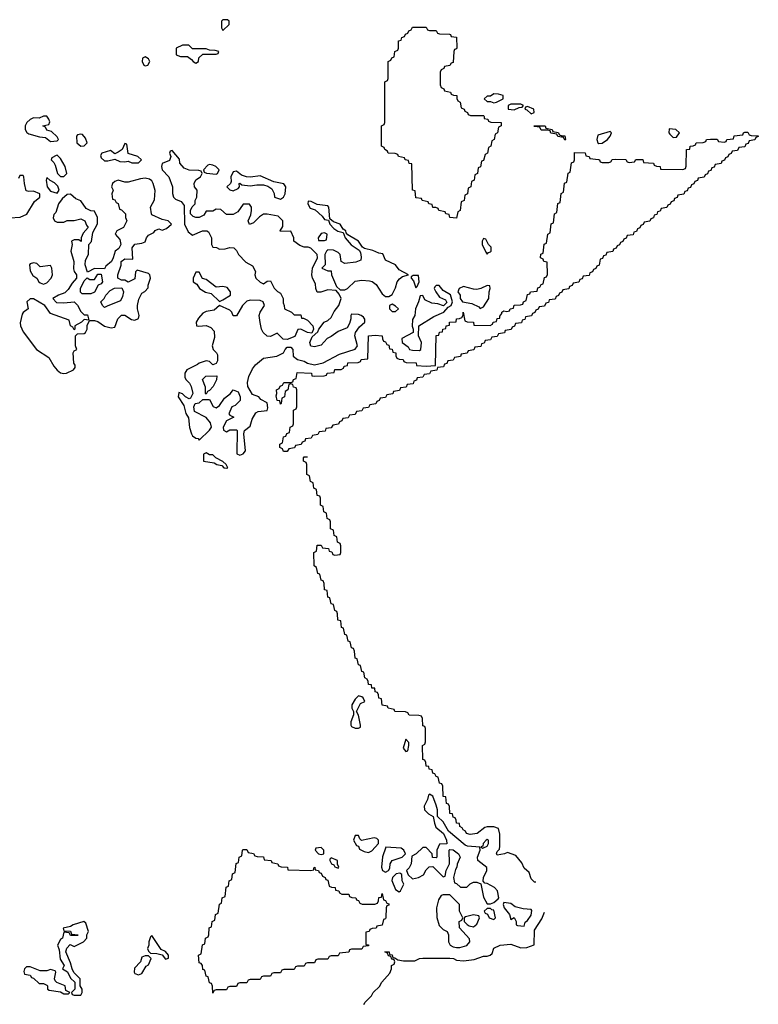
# Model space of a CAD drawing. Header units: inches. Extents: x 2601682 to 2755810, y 449311 to 584050.
# Tile 436 of 505: x 2714329 to 2718693, y 531740 to 537558. Entities that reach past the tile are written whole.
import ezdxf

# ---------------------------------------------------------------- set-up
doc = ezdxf.new("R2010")
doc.units = ezdxf.units.IN
doc.header["$MEASUREMENT"] = 0
doc.layers.add('C7513', color=7, linetype='Continuous')

msp = doc.modelspace()

# ---------------------------------------------------------------- linework, layer by layer
at = {"layer": 'C7513', "color": 2}
for points, elevation in [([(2715530, 537558), (2715522, 537550), (2715522, 537510), (2715530, 537494), (2715566, 537530), (2715566, 537550), (2715556.4, 537556.4)], 2), ([(2716750, 537494), (2716790, 537494), (2716798, 537478), (2716810, 537474), (2716867.3, 537472.7), (2716874, 537470), (2716878, 537458), (2716910, 537454), (2716911, 537391), (2716910, 537386), (2716898, 537382), (2716894, 537370), (2716890, 537306), (2716878, 537302), (2716870, 537288), (2716838, 537282), (2716834, 537270), (2716818, 537262), (2716812.7, 537247.3), (2716812.7, 537172.7), (2716818, 537158), (2716834, 537150), (2716838, 537138), (2716874, 537130), (2716878, 537118), (2716891.6, 537111.6), (2716911.3, 537110), (2716912, 537092), (2716918, 537078), (2716932, 537070), (2716938, 537038), (2716954, 537030), (2716958, 537018), (2716974, 537010), (2716978, 536998), (2716992.7, 536992.7), (2717069.1, 536990.9), (2717072, 536990), (2717074, 536986), (2717074, 536974), (2717094, 536970), (2717098, 536958), (2717112, 536952), (2717174, 536950), (2717174, 536930), (2717158, 536922), (2717152, 536890), (2717138, 536882), (2717132, 536850), (2717118, 536842), (2717112, 536810), (2717098, 536802), (2717092, 536770), (2717078, 536762), (2717070, 536726), (2717058, 536722), (2717051.3, 536688.7), (2717038, 536682), (2717034, 536650), (2717018, 536642), (2717014, 536610), (2716998, 536602), (2716994, 536570), (2716978, 536562), (2716974, 536530), (2716958, 536522), (2716954, 536490), (2716938, 536482), (2716932, 536430), (2716918, 536422), (2716910, 536386), (2716870, 536388.7), (2716866, 536406), (2716846, 536410), (2716842, 536422), (2716806, 536430), (2716802, 536442), (2716788, 536448), (2716770, 536448.7), (2716766, 536466), (2716746, 536470), (2716742, 536482), (2716706, 536490), (2716702, 536502), (2716670, 536506), (2716666, 536546), (2716649, 536550), (2716646, 536706), (2716630, 536708), (2716626, 536726), (2716606, 536730), (2716602, 536742), (2716566, 536750), (2716562, 536762), (2716547.3, 536767.3), (2716506, 536770), (2716502, 536782), (2716486, 536790), (2716482, 536802), (2716466, 536810), (2716466, 536930), (2716482, 536938), (2716486, 536950), (2716486, 537190), (2716502, 537198), (2716506, 537210), (2716506, 537310), (2716522, 537318), (2716527.3, 537332.7), (2716542, 537338), (2716546, 537370), (2716562, 537378), (2716566, 537390), (2716567.3, 537432.7), (2716582, 537438), (2716587.3, 537452.7), (2716602, 537458), (2716607.3, 537472.7), (2716622, 537478), (2716627.3, 537492.7), (2716642, 537498), (2716650, 537514), (2716730, 537514), (2716738, 537498)], -2), ([(2715290, 537408), (2715254, 537390), (2715254, 537350), (2715279.6, 537339.6), (2715319.6, 537339.6), (2715343.6, 537323.6), (2715354, 537310), (2715370, 537302), (2715386, 537310), (2715387.3, 537332.7), (2715410, 537354), (2715490, 537354), (2715502, 537358), (2715506, 537370), (2715483.6, 537376.4), (2715450, 537378), (2715430, 537386), (2715350, 537386), (2715327.3, 537407.3)], 2), ([(2715070, 537338), (2715054, 537330), (2715052, 537310), (2715062, 537290), (2715070, 537284.7), (2715086, 537290), (2715098, 537310), (2715090, 537326)], 2), ([(2717130, 537119), (2717110, 537106), (2717090, 537106), (2717074, 537090), (2717090, 537074), (2717110, 537074), (2717130, 537066.8), (2717146, 537070), (2717186, 537090), (2717186, 537110), (2717158, 537118)], 2), ([(2717290, 537058), (2717230, 537058), (2717214, 537050), (2717214, 537030), (2717250, 537026), (2717280.4, 537039.6), (2717298, 537042), (2717306, 537050)], 2), ([(2717330, 537046), (2717318, 537042), (2717314, 537030), (2717326, 537026), (2717350, 537001), (2717368, 537010), (2717366, 537030)], 2), ([(2714490, 536988), (2714470, 536988), (2714443.6, 536976.4), (2714410, 536978), (2714390, 536968.7), (2714371.3, 536950), (2714362, 536930), (2714362, 536910), (2714371.6, 536891.6), (2714383.6, 536883.6), (2714445.4, 536865.4), (2714482, 536862), (2714510, 536838), (2714550, 536842), (2714558, 536850), (2714550, 536866), (2714516.4, 536896.4), (2714490, 536906), (2714482, 536922), (2714466, 536930), (2714502, 536938), (2714506, 536954), (2714502, 536970)], 2), ([(2715910, 535006), (2715887.3, 535007.3), (2715882, 535022), (2715866, 535030), (2715866, 535050), (2715882, 535058), (2715887.3, 535092.7), (2715902, 535098), (2715907.3, 535112.7), (2715922, 535118), (2715926, 535150), (2715942, 535158), (2715946, 535170), (2715946, 535250), (2715962, 535258), (2715966, 535270), (2715966, 535370), (2715962, 535382), (2715947.3, 535387.3), (2715942, 535402), (2715930, 535406), (2715918, 535402), (2715914, 535370), (2715898, 535362), (2715894, 535330), (2715878, 535322), (2715874, 535290), (2715870, 535286), (2715866, 535306), (2715850, 535308), (2715844.7, 535335.3), (2715848.4, 535348.4), (2715846, 535370), (2715862, 535378), (2715867.3, 535392.7), (2715882, 535398), (2715890, 535414), (2715930, 535414), (2715942, 535418), (2715947.3, 535432.7), (2715962, 535438), (2715967.3, 535472.7), (2716052, 535470), (2716054, 535454), (2716071.6, 535451.6), (2716127.3, 535452.7), (2716142, 535458), (2716146, 535470), (2716187.3, 535472.7), (2716190, 535490.6), (2716228, 535492), (2716242, 535498), (2716246, 535510), (2716266, 535514), (2716268, 535530), (2716328, 535532), (2716342, 535538), (2716346, 535550), (2716386, 535554), (2716389.3, 535690), (2716430, 535694), (2716471.3, 535690), (2716472, 535672), (2716478, 535658), (2716490, 535654), (2716498, 535638), (2716510, 535634), (2716514, 535614), (2716530, 535612), (2716532.7, 535592.7), (2716551.3, 535590), (2716552, 535572), (2716558, 535558), (2716571.6, 535551.6), (2716594, 535550), (2716598, 535538), (2716612.7, 535532.7), (2716672, 535530), (2716674, 535514), (2716730, 535510.7), (2716786, 535514), (2716790, 535692), (2716806, 535694), (2716810, 535712), (2716826, 535714), (2716828, 535730), (2716846, 535734), (2716848, 535750), (2716867.3, 535752.7), (2716868.7, 535770), (2716907.3, 535772.7), (2716910, 535791.3), (2716928, 535792), (2716942, 535798), (2716948, 535812), (2716948.7, 535830), (2716958, 535778), (2716972, 535772), (2717010, 535770.7), (2717012.7, 535752.7), (2717108.4, 535751.6), (2717122, 535758), (2717126, 535770), (2717146, 535774), (2717150, 535792), (2717166, 535794), (2717166, 535806), (2717178, 535822), (2717178, 535830), (2717190, 535838), (2717206, 535834), (2717222, 535838), (2717226, 535850), (2717246, 535854), (2717250, 535871), (2717287.3, 535872.7), (2717302, 535878), (2717306, 535890), (2717322, 535898), (2717330, 535934), (2717342, 535938), (2717346, 535950), (2717386, 535954), (2717390, 535974), (2717402, 535978), (2717410, 535994), (2717422, 535998), (2717430, 536034), (2717442, 536038), (2717447.3, 536052.7), (2717446, 536126), (2717426, 536130), (2717422, 536142), (2717406, 536150), (2717408.4, 536171.6), (2717422, 536178), (2717428.4, 536231.6), (2717442, 536238), (2717448.4, 536291.6), (2717462, 536298), (2717468.4, 536351.6), (2717482, 536358), (2717488.4, 536411.6), (2717502, 536418), (2717508.4, 536471.6), (2717522, 536478), (2717528.4, 536531.6), (2717542, 536538), (2717548.4, 536591.6), (2717562, 536598), (2717568.4, 536651.6), (2717582, 536658), (2717588.4, 536711.6), (2717602, 536718), (2717606, 536730), (2717607.3, 536772.7), (2717670, 536772), (2717674, 536754), (2717694, 536750), (2717698, 536738), (2717748, 536732), (2717754, 536730), (2717758, 536718), (2717770, 536714), (2717810, 536714), (2717822, 536718), (2717830, 536732), (2717850, 536734), (2717910, 536731), (2717918, 536718), (2717930, 536714), (2717962, 536718), (2717970, 536731), (2718010, 536731.3), (2718014, 536714), (2718074, 536710), (2718078, 536698), (2718091.6, 536691.6), (2718112, 536690), (2718114, 536674), (2718247.3, 536672.7), (2718262, 536678), (2718267.3, 536692.7), (2718268.7, 536790), (2718287.3, 536792.7), (2718290, 536811.3), (2718308, 536812), (2718322, 536818), (2718326, 536830), (2718367.3, 536832.7), (2718382, 536838), (2718386, 536850), (2718410, 536852), (2718450, 536851.3), (2718458, 536838), (2718490, 536834), (2718502, 536838), (2718506, 536850), (2718546, 536854), (2718550, 536871.3), (2718602, 536878), (2718606, 536890), (2718612.7, 536892.7), (2718630, 536894), (2718638, 536878), (2718650, 536874), (2718692.7, 536872.7), (2718692.7, 536867.3), (2718678, 536862), (2718672.7, 536847.3), (2718638, 536842), (2718632.7, 536827.3), (2718618, 536822), (2718612.7, 536807.3), (2718578, 536802), (2718570, 536786), (2718538, 536782), (2718532.7, 536767.3), (2718518, 536762), (2718512.7, 536747.3), (2718498, 536742), (2718492.7, 536727.3), (2718478, 536722), (2718472.7, 536707.3), (2718438, 536702), (2718432.7, 536687.3), (2718418, 536682), (2718412.7, 536667.3), (2718398, 536662), (2718392.7, 536647.3), (2718378, 536642), (2718372.7, 536627.3), (2718338, 536622), (2718332.7, 536607.3), (2718318, 536602), (2718312.7, 536587.3), (2718298, 536582), (2718292.7, 536567.3), (2718278, 536562), (2718272.7, 536547.3), (2718258, 536542), (2718252.7, 536527.3), (2718218, 536522), (2718212.7, 536507.3), (2718198, 536502), (2718192.7, 536487.3), (2718178, 536482), (2718172.7, 536467.3), (2718158, 536462), (2718152.7, 536447.3), (2718118, 536442), (2718112.7, 536427.3), (2718098, 536422), (2718092.7, 536407.3), (2718078, 536402), (2718072.7, 536387.3), (2718058, 536382), (2718052.7, 536367.3), (2718018, 536362), (2718012.7, 536347.3), (2717998, 536342), (2717992.7, 536327.3), (2717978, 536322), (2717972.7, 536307.3), (2717958, 536302), (2717952.7, 536287.3), (2717918, 536282), (2717912.7, 536267.3), (2717898, 536262), (2717892.7, 536247.3), (2717878, 536242), (2717872.7, 536227.3), (2717858, 536222), (2717852.7, 536207.3), (2717838, 536202), (2717832.7, 536187.3), (2717798, 536182), (2717792.7, 536167.3), (2717778, 536162), (2717772.7, 536147.3), (2717758, 536142), (2717752.7, 536107.3), (2717738, 536102), (2717732.7, 536087.3), (2717718, 536082), (2717712.7, 536067.3), (2717698, 536062), (2717692.7, 536047.3), (2717658, 536042), (2717652.7, 536027.3), (2717638, 536022), (2717632.7, 536007.3), (2717598, 536002), (2717592.7, 535987.3), (2717578, 535982), (2717572.7, 535967.3), (2717538, 535962), (2717532.7, 535947.3), (2717518, 535942), (2717512.7, 535927.3), (2717498, 535922), (2717492.7, 535907.3), (2717458, 535902), (2717452.7, 535887.3), (2717438, 535882), (2717430, 535866), (2717398, 535862), (2717392.7, 535847.3), (2717378, 535842), (2717372.7, 535827.3), (2717358, 535822), (2717352.7, 535807.3), (2717318, 535802), (2717312.7, 535787.3), (2717298, 535782), (2717292.7, 535767.3), (2717258, 535762), (2717252.7, 535747.3), (2717238, 535742), (2717232.7, 535727.3), (2717198, 535722), (2717192.7, 535707.3), (2717158, 535702), (2717150, 535686), (2717118, 535682), (2717110, 535666), (2717078, 535662), (2717072.7, 535647.3), (2717058, 535642), (2717052.7, 535627.3), (2717018, 535622), (2717012.7, 535607.3), (2716978, 535602), (2716972.7, 535587.3), (2716938, 535582), (2716932.7, 535567.3), (2716898, 535562), (2716890, 535546), (2716858, 535542), (2716852.7, 535527.3), (2716838, 535522), (2716832.7, 535507.3), (2716798, 535502), (2716792.7, 535487.3), (2716758, 535482), (2716750, 535466), (2716718, 535462), (2716710, 535446), (2716678, 535442), (2716672.7, 535427.3), (2716658, 535422), (2716652.7, 535407.3), (2716618, 535402), (2716612.7, 535387.3), (2716578, 535382), (2716572.7, 535367.3), (2716538, 535362), (2716532.7, 535347.3), (2716498, 535342), (2716490, 535326), (2716458, 535322), (2716452.7, 535307.3), (2716438, 535302), (2716432.7, 535287.3), (2716398, 535282), (2716390, 535266), (2716358, 535262), (2716350, 535246), (2716318, 535242), (2716310, 535226), (2716278, 535222), (2716270, 535206), (2716238, 535202), (2716232.7, 535187.3), (2716218, 535182), (2716212.7, 535167.3), (2716178, 535162), (2716170, 535146), (2716138, 535142), (2716132.7, 535127.3), (2716098, 535122), (2716090, 535106), (2716058, 535102), (2716050, 535086), (2716018, 535082), (2716012.7, 535067.3), (2715998, 535062), (2715992.7, 535047.3), (2715958, 535042), (2715952.7, 535027.3), (2715918, 535022)], -2), ([(2717550, 536846), (2717542, 536862), (2717507.3, 536867.3), (2717502, 536882), (2717467.3, 536887.3), (2717462, 536902), (2717450, 536906), (2717410, 536906), (2717402, 536922), (2717370, 536926), (2717366, 536930), (2717434, 536930), (2717438, 536918), (2717474, 536910), (2717478, 536898), (2717510, 536892), (2717518, 536878), (2717531.6, 536871.6), (2717550, 536871), (2717554, 536850)], -2), ([(2717818, 536898), (2717744.9, 536875.1), (2717739.1, 536850), (2717744, 536830), (2717750, 536825.5), (2717770, 536828.2), (2717802, 536850), (2717818, 536870), (2717826, 536890)], 2), ([(2718166.8, 536913.2), (2718164.7, 536890), (2718170, 536882), (2718190, 536862), (2718210, 536864.7), (2718228, 536890), (2718206, 536910)], 2), ([(2714690, 536882), (2714670, 536878), (2714664.7, 536870), (2714666, 536830), (2714690, 536811.3), (2714710, 536812), (2714728, 536830), (2714718, 536858), (2714699, 536879)], 2), ([(2714950, 536826), (2714934, 536790), (2714910, 536775.3), (2714890, 536766), (2714866, 536786), (2714814, 536770), (2714805.4, 536754.6), (2714810, 536742), (2714830, 536724.7), (2714850, 536724.7), (2714890, 536734), (2714919.6, 536719.6), (2714950, 536718), (2714970, 536722), (2714991.6, 536711.6), (2715030, 536712), (2715048, 536730), (2715026, 536750), (2714970, 536768), (2714962, 536822)], 2), ([(2715230, 536786), (2715218, 536782), (2715214, 536770), (2715222, 536750), (2715214.8, 536725.2), (2715171.3, 536708.7), (2715166, 536690), (2715171, 536670), (2715210.8, 536630), (2715231, 536570), (2715231.1, 536531.1), (2715238, 536510), (2715250, 536498), (2715283.6, 536483.6), (2715299.6, 536459.6), (2715302, 536350), (2715324.7, 536304.7), (2715350, 536284.7), (2715408.9, 536311.1), (2715434, 536310), (2715443.6, 536303.6), (2715462, 536270), (2715462, 536230), (2715470, 536214), (2715491.6, 536211.6), (2715510, 536202), (2715543.6, 536203.6), (2715570, 536212), (2715594, 536210), (2715610, 536194), (2715622, 536170), (2715665.4, 536125.4), (2715703.6, 536103.6), (2715722, 536070), (2715718, 536050), (2715724.7, 536030), (2715750, 536006.8), (2715770, 535998), (2715790, 536012), (2715810, 536014), (2715831.6, 535971.6), (2715851.6, 535951.6), (2715870, 535942), (2715884.7, 535910), (2715884.7, 535884.7), (2715892, 535870), (2715894, 535850), (2715934, 535830), (2715950, 535814), (2715990, 535814), (2715994, 535794), (2716006, 535794), (2716030, 535782), (2716061, 535750), (2716064.7, 535730), (2716054, 535706), (2716030, 535708.7), (2715990, 535728.7), (2715972, 535728), (2715954.8, 535685.2), (2715910, 535668), (2715886, 535670), (2715850, 535706), (2715810, 535686), (2715790, 535688), (2715768, 535710), (2715758, 535730), (2715748.9, 535768.9), (2715744, 535810), (2715748.9, 535828.9), (2715775.3, 535870), (2715768, 535890), (2715750, 535899), (2715690, 535901.2), (2715670, 535895.3), (2715644.7, 535870), (2715610, 535808.7), (2715590, 535808), (2715582, 535830), (2715570, 535842), (2715510, 535868.7), (2715478, 535842), (2715430, 535833.2), (2715410, 535824), (2715384.9, 535795.1), (2715371.3, 535770), (2715374, 535750), (2715386.4, 535746.4), (2715430.7, 535750.7), (2715458.8, 535738.8), (2715478, 535718), (2715480.5, 535679.5), (2715466.8, 535630), (2715472, 535610), (2715492, 535590), (2715496.9, 535576.9), (2715496.9, 535543.1), (2715490, 535526), (2715470, 535518), (2715450, 535538), (2715430, 535542), (2715390, 535529.2), (2715379.9, 535520.1), (2715316, 535490), (2715304.7, 535470), (2715305.4, 535445.4), (2715311.1, 535431.1), (2715332, 535410), (2715342, 535390), (2715351.1, 535348.9), (2715338, 535322), (2715330, 535318), (2715308.7, 535328.7), (2715290, 535348), (2715270, 535355.3), (2715266, 535330), (2715299.1, 535279.1), (2715310, 535232), (2715326.4, 535206.4), (2715331.6, 535148.4), (2715343, 535110), (2715350, 535098.8), (2715370, 535086), (2715383.6, 535083.6), (2715390, 535074), (2715450, 535132), (2715462, 535150), (2715456.5, 535176.5), (2715430, 535208), (2715362, 535242), (2715358, 535270), (2715366, 535290), (2715390, 535294), (2715410, 535314), (2715450, 535314), (2715471.6, 535271.6), (2715490, 535264.7), (2715510, 535278), (2715538, 535322), (2715575.3, 535350), (2715589.2, 535370.8), (2715618.8, 535358.8), (2715631.3, 535330), (2715632, 535308), (2715601, 535279), (2715582, 535270), (2715564.7, 535230), (2715570, 535222), (2715594, 535210), (2715550, 535188), (2715531.3, 535150), (2715532, 535132), (2715550, 535122), (2715570, 535134), (2715610, 535134), (2715614, 535130), (2715612.7, 534992.7), (2715630, 534984.7), (2715650, 534992), (2715662, 535010), (2715654, 535110), (2715658, 535130), (2715690, 535156), (2715702.5, 535197.5), (2715724.7, 535235.3), (2715738, 535242), (2715790, 535248.7), (2715795.1, 535264.9), (2715790, 535294.5), (2715753.8, 535313.8), (2715741.2, 535330), (2715703.7, 535343.7), (2715677, 535390), (2715675.1, 535415.1), (2715682.4, 535450), (2715704.2, 535495.8), (2715721.6, 535518.4), (2715770, 535557.1), (2715848.7, 535570), (2715876.5, 535583.5), (2715888, 535590), (2715898, 535610), (2715910, 535622), (2715930, 535622), (2715942, 535610), (2715944.7, 535570), (2715971, 535550), (2716010, 535539.5), (2716030, 535527.9), (2716070, 535519), (2716121.2, 535530), (2716218, 535582), (2716310, 535611), (2716325.2, 535630), (2716308.7, 535690), (2716312.3, 535710), (2716336.6, 535743.4), (2716368.7, 535770), (2716368.4, 535788.4), (2716360.4, 535800.4), (2716346, 535810), (2716330, 535815.3), (2716290, 535818), (2716284.7, 535810), (2716284.7, 535790), (2716276.9, 535763.1), (2716263.6, 535736.4), (2716210, 535716), (2716170, 535685.2), (2716146.2, 535673.8), (2716110, 535634), (2716070, 535624), (2716049, 535629), (2716044, 535650), (2716056.4, 535683.6), (2716090, 535714), (2716095.3, 535730), (2716128.4, 535771.6), (2716150, 535781), (2716170, 535798), (2716186.3, 535833.7), (2716215.3, 535870), (2716228, 535910), (2716216.4, 535936.4), (2716198, 535958), (2716150, 535962), (2716107.3, 535947.3), (2716087.3, 535947.3), (2716078, 535970), (2716076.4, 535996.4), (2716058, 536030), (2716055.3, 536050), (2716058, 536090), (2716088, 536150), (2716086, 536170), (2716048.7, 536208.7), (2716034, 536214), (2716010, 536214), (2715983.7, 536223.7), (2715948.9, 536248.9), (2715948.7, 536270), (2715930, 536308), (2715870, 536306), (2715868, 536310), (2715883.1, 536336.9), (2715882.7, 536370), (2715856.6, 536396.6), (2715791.3, 536408.7), (2715770, 536408), (2715746, 536394), (2715710, 536358), (2715687.3, 536347.3), (2715678, 536370), (2715694.6, 536405.4), (2715698, 536430), (2715698, 536450), (2715687.3, 536467.3), (2715650, 536468), (2715616.9, 536423.1), (2715590, 536406), (2715550, 536406), (2715516.4, 536436.4), (2715490, 536438), (2715470, 536426), (2715430, 536426), (2715416.9, 536403.1), (2715390, 536388.7), (2715370, 536388.7), (2715354.6, 536394.6), (2715338, 536410), (2715338, 536430), (2715347.3, 536452.7), (2715366, 536470), (2715366, 536490), (2715375.3, 536510), (2715378, 536550), (2715362, 536570), (2715359, 536590), (2715370, 536612), (2715398, 536630), (2715406, 536650), (2715402, 536662), (2715387.3, 536667.3), (2715331, 536669), (2715300.2, 536680.2), (2715274, 536710), (2715273.2, 536733.2)], 2), ([(2714550, 536758), (2714543.6, 536756.4), (2714518, 536742), (2714514, 536730), (2714530, 536714), (2714538, 536698), (2714552, 536650), (2714570, 536632), (2714590, 536632), (2714608, 536650), (2714597.2, 536690), (2714570, 536738)], 2), ([(2715450, 536702), (2715441, 536699), (2715414, 536670), (2715418, 536658), (2715432, 536652), (2715490, 536644.7), (2715498, 536650), (2715508, 536670), (2715488, 536690), (2715470, 536699)], 2), ([(2715610, 536662), (2715590, 536659), (2715576, 536630), (2715578, 536602), (2715574, 536590), (2715552, 536570), (2715570, 536552), (2715590, 536546), (2715620.4, 536559.6), (2715628, 536570), (2715626, 536590), (2715628.9, 536591.1), (2715642, 536582), (2715690, 536576), (2715730, 536582.8), (2715770, 536582.8), (2715794.4, 536574.4), (2715818.8, 536558.8), (2715831.6, 536531.6), (2715834, 536510), (2715870, 536498), (2715888, 536510), (2715898, 536530), (2715902, 536570), (2715890, 536588), (2715830, 536599), (2715750, 536635.1), (2715693.4, 536626.6), (2715669.3, 536629.3), (2715638.6, 536638.6)], 2), ([(2715070, 536622), (2715042, 536618), (2714970, 536597.2), (2714950, 536597.2), (2714910, 536609), (2714890, 536602), (2714878, 536590), (2714872, 536570), (2714882, 536550), (2714874, 536530), (2714878, 536498), (2714890, 536494), (2714898, 536478), (2714911.6, 536471.6), (2714918, 536438), (2714930, 536434), (2714954, 536410), (2714954, 536390), (2714962, 536370), (2714942, 536330), (2714902, 536310), (2714892, 536290), (2714919.8, 536259.8), (2714926, 536230), (2714914, 536206), (2714892, 536190), (2714882, 536150), (2714872, 536130), (2714838, 536102), (2714830, 536086), (2714770, 536088), (2714730, 536066), (2714715.3, 536110), (2714718, 536138), (2714735.3, 536170), (2714738, 536230), (2714752.9, 536247.1), (2714760.4, 536299.6), (2714788.4, 536351.6), (2714788.4, 536388.4), (2714770, 536426), (2714748.4, 536428.4), (2714722, 536442), (2714690, 536488), (2714660.2, 536500.2), (2714630, 536528), (2714610, 536526), (2714579.6, 536500.4), (2714558, 536470), (2714542, 536418), (2714530, 536406), (2714527.5, 536387.5), (2714534, 536370), (2714550, 536362), (2714590, 536362), (2714608.9, 536371.1), (2714650, 536371.3), (2714690, 536382), (2714714, 536370), (2714723.6, 536343.6), (2714734, 536330), (2714703.6, 536296.4), (2714692, 536270), (2714692, 536248), (2714678, 536258), (2714650, 536258), (2714634, 536250), (2714638, 536230), (2714630.8, 536190), (2714648, 536130), (2714646.8, 536086.8), (2714650.9, 536070.9), (2714664.7, 536050), (2714664.7, 536030), (2714638.5, 536001.5), (2714615.8, 535964.2), (2714595.3, 535944.7), (2714558, 535930), (2714524.7, 535910), (2714547.1, 535887.1), (2714590, 535884), (2714650.9, 535890.9), (2714671, 535871), (2714690, 535834), (2714710, 535814), (2714730, 535814), (2714738, 535782), (2714710, 535786), (2714694, 535770), (2714654, 535750), (2714654, 535730), (2714650, 535726), (2714642, 535742), (2714628.7, 535748.7), (2714622, 535782), (2714510, 535822), (2714478, 535870), (2714410, 535908.7), (2714391.6, 535908.4), (2714372, 535890), (2714378, 535850), (2714350, 535828.7), (2714342.5, 535817.5), (2714332.5, 535767.5), (2714333.7, 535750), (2714350, 535713), (2714427.2, 535610), (2714502, 535562), (2714530, 535511), (2714550, 535487.3), (2714570, 535471), (2714590, 535466.8), (2714606, 535470), (2714646, 535490), (2714656.4, 535503.6), (2714656.4, 535516.4), (2714649, 535529), (2714644, 535590), (2714650, 535602), (2714666, 535610), (2714658, 535630), (2714658, 535690), (2714670, 535702), (2714710, 535704.7), (2714718, 535710), (2714728, 535730), (2714728.4, 535751.6), (2714740.4, 535779.6), (2714770, 535781), (2714790, 535774.8), (2714830, 535746.8), (2714870, 535738), (2714890, 535742), (2714909.1, 535790.9), (2714930, 535811.3), (2714950, 535811.3), (2714990, 535786), (2715010, 535782.8), (2715030, 535792), (2715035.1, 535810), (2715024, 535850), (2715024, 535870), (2715032.9, 535907.1), (2715050, 535942), (2715068.4, 535951.6), (2715087.3, 535972.7), (2715088, 535990), (2715102, 536030), (2715098, 536050), (2715090, 536058), (2715022, 536078), (2715012.7, 536067.3), (2715010, 536026), (2714970, 536008), (2714950, 536018), (2714930, 536018), (2714908, 536030), (2714909.1, 536050.9), (2714928.4, 536108.4), (2714928, 536130), (2714950, 536144.7), (2714996.4, 536143.6), (2714994, 536210), (2715009, 536231), (2715050, 536237.3), (2715070, 536246), (2715079, 536270), (2715090, 536284.7), (2715120.4, 536299.6), (2715130, 536312), (2715150, 536322), (2715170, 536314), (2715196.4, 536323.6), (2715226, 536350), (2715206, 536370), (2715170, 536378), (2715110, 536404), (2715107, 536410), (2715102, 536450), (2715126, 536494), (2715129.2, 536549.2), (2715118, 536590), (2715110, 536606), (2715096.4, 536616.4)], 2), ([(2714490, 536626), (2714486, 536610), (2714491.3, 536570), (2714510, 536544.7), (2714550, 536532), (2714562, 536550), (2714553.6, 536573.6), (2714534, 536594), (2714508, 536608)], 2), ([(2716034, 536486), (2716031.3, 536470), (2716044.9, 536444.9), (2716074, 536434), (2716116.3, 536396.3), (2716130, 536378), (2716154, 536374), (2716162, 536350), (2716184, 536324), (2716207.7, 536307.7), (2716239.8, 536299.8), (2716252, 536270), (2716288.2, 536228.2), (2716335.3, 536195.3), (2716342, 536182), (2716346, 536154), (2716343.6, 536136.4), (2716314.4, 536125.6), (2716250, 536118), (2716228.7, 536128.7), (2716222, 536170), (2716210, 536182), (2716183.6, 536196.4), (2716150, 536198), (2716142, 536190), (2716132, 536170), (2716134, 536110), (2716114, 536090), (2716150, 536074), (2716170, 536074), (2716172, 536050), (2716201, 535981), (2716222, 535962), (2716250, 535962), (2716266, 535970), (2716310, 536012), (2716350, 536018), (2716395.3, 536015.3), (2716411, 536011), (2716434, 535994), (2716470, 535938), (2716490, 535922), (2716510, 535922), (2716530, 535934), (2716550, 535974), (2716559, 536010), (2716572.3, 536027.7), (2716590, 536041), (2716626, 536050), (2716570, 536079), (2716550, 536108.7), (2716490, 536138), (2716473.6, 536173.6), (2716450, 536179), (2716415.1, 536195.1), (2716365.2, 536205.2), (2716353.6, 536213.6), (2716330, 536248.7), (2716267.3, 536287.3), (2716258, 536298), (2716255.3, 536310), (2716240.2, 536320.2), (2716222, 536350), (2716183.1, 536363.1), (2716162, 536382), (2716155.3, 536450), (2716150, 536458), (2716086, 536466), (2716050, 536484)], 2), ([(2716130, 536298), (2716110, 536295.3), (2716092, 536270), (2716094, 536254), (2716130, 536254), (2716142, 536258), (2716146, 536290)], 2), ([(2717070, 536266), (2717062, 536250), (2717062, 536230), (2717083.5, 536183.5), (2717090, 536172), (2717098, 536182), (2717110, 536186.8), (2717115.3, 536190), (2717113.6, 536213.6), (2717098, 536230), (2717082, 536262)], 2), ([(2714410, 536122), (2714390, 536115.3), (2714386, 536110), (2714390, 536074), (2714407.1, 536047.1), (2714431, 536031), (2714441, 536010), (2714450, 536002.8), (2714470, 535994.8), (2714490, 536002.8), (2714514, 536030), (2714522, 536050), (2714518, 536090), (2714510, 536106), (2714450, 536098), (2714430, 536118)], 2), ([(2714698, 535938), (2714688.9, 535948.9), (2714689, 535970), (2714710, 536014), (2714727.3, 536032.7), (2714743.6, 536023.6), (2714770, 536022), (2714790, 536054), (2714810, 536054), (2714818, 536010), (2714810, 535998), (2714791.6, 535988.4), (2714770, 535948), (2714750, 535938)], 2), ([(2715390, 536066), (2715370, 536066), (2715354, 536030), (2715354, 536010), (2715376, 535996), (2715391.3, 535970), (2715427.1, 535947.1), (2715459.8, 535939.8), (2715510, 535892), (2715530, 535902), (2715575.3, 535930), (2715575.3, 535950), (2715554.6, 535974.6), (2715530, 535982), (2715490, 535978), (2715430, 536022), (2715408.7, 536028.7)], 2), ([(2716652.7, 536047.3), (2716642, 536038), (2716642, 536030), (2716655.3, 536015.3), (2716670, 535974), (2716678, 535982), (2716688.7, 536010), (2716686, 536046)], 2), ([(2714830, 535858), (2714818, 535870), (2714808.7, 535890), (2714828, 535910), (2714838, 535930), (2714863.1, 535956.9), (2714888.4, 535971.6), (2714932.7, 535972.7), (2714942, 535950), (2714936.9, 535923.1), (2714923.6, 535896.4), (2714850, 535868)], 2), ([(2716790, 535988), (2716781, 535979), (2716778, 535970), (2716786.8, 535950), (2716810, 535918), (2716843.6, 535903.6), (2716852.7, 535887.3), (2716832, 535868), (2716799.3, 535879.3), (2716763.7, 535883.7), (2716723.2, 535903.2), (2716710, 535928), (2716694, 535926), (2716686, 535890), (2716666.8, 535850), (2716662.8, 535810), (2716650, 535786), (2716647.3, 535747.3), (2716654, 535730), (2716654, 535710), (2716586, 535674), (2716588.5, 535650), (2716624.5, 535624.5), (2716631.3, 535610), (2716650, 535604.9), (2716690, 535604), (2716699, 535610), (2716702, 535650), (2716686, 535690), (2716688, 535750), (2716776.5, 535803.5), (2716835.3, 535830), (2716860.2, 535859.8), (2716878, 535870), (2716886, 535890), (2716873.2, 535933.2), (2716830, 535958), (2716807.3, 535987.3)], 2), ([(2717090, 535988), (2717054, 535970), (2717030, 535964), (2717010, 535965.2), (2716950, 535981.2), (2716926, 535970), (2716918, 535950), (2716931, 535930), (2716931, 535910), (2716944.7, 535890), (2717001.1, 535881.1), (2717041, 535861), (2717050, 535852), (2717070, 535862), (2717101.2, 535910), (2717102, 535950), (2717108, 535970), (2717106, 535986)], 2), ([(2716530, 535878), (2716514, 535870), (2716514, 535850), (2716530, 535834), (2716550, 535834), (2716566, 535850), (2716550, 535866)], 2), ([(2715430, 535346), (2715426, 535350), (2715427.3, 535387.3), (2715408.4, 535431.6), (2715428.4, 535451.6), (2715492.7, 535452.7), (2715492, 535430), (2715472, 535390), (2715450, 535366), (2715438, 535362)], 2), ([(2715430, 534998), (2715414, 534990), (2715414, 534950), (2715478.8, 534938.8), (2715494, 534930), (2715522.8, 534922.8), (2715534, 534910), (2715550, 534907.7), (2715558, 534910), (2715548, 534930), (2715530, 534948), (2715488.4, 534968.4), (2715470, 534986), (2715450, 534986)], 2), ([(2716330, 533562), (2716310, 533544), (2716291.3, 533510), (2716292, 533490), (2716302, 533470), (2716302, 533450), (2716284.7, 533410), (2716284.7, 533390), (2716290, 533382), (2716310, 533371.3), (2716330, 533372), (2716342, 533378), (2716342, 533390), (2716330, 533448), (2716318, 533470), (2716343.2, 533516.8), (2716368, 533530), (2716359, 533550), (2716350, 533557.2)], 2), ([(2716610, 533306), (2716594, 533254), (2716610, 533234), (2716622, 533238), (2716628, 533270), (2716627.3, 533287.3)], 2), ([(2716750, 532982), (2716744, 532976), (2716738.8, 532950), (2716719.1, 532910), (2716720.5, 532890), (2716744.7, 532864.7), (2716772, 532850), (2716778.8, 532810), (2716787.5, 532787.5), (2716832, 532750), (2716851.3, 532710), (2716852, 532688), (2716810, 532686), (2716794, 532650), (2716794, 532610), (2716790, 532606), (2716767.3, 532607.3), (2716766, 532630), (2716730, 532666), (2716710, 532666), (2716671, 532629), (2716644.7, 532615.3), (2716642, 532570), (2716630, 532546), (2716614, 532530), (2716624.7, 532504.7), (2716650, 532482), (2716686, 532490), (2716714.6, 532505.4), (2716730, 532534), (2716747.3, 532552.7), (2716770, 532554), (2716830, 532494), (2716842, 532498), (2716848.4, 532531.6), (2716868, 532570), (2716866, 532650), (2716870, 532654), (2716890, 532652), (2716922, 532630), (2716931.3, 532610), (2716912.7, 532567.3), (2716912, 532550), (2716903.6, 532536.4), (2716892, 532490), (2716898, 532458), (2716910, 532454), (2716932.7, 532432.7), (2716950, 532432), (2716970, 532432), (2716990, 532452), (2717010, 532462), (2717030, 532462), (2717052.7, 532452.7), (2717070, 532374), (2717090, 532334), (2717110, 532334), (2717130, 532342), (2717156.5, 532363.5), (2717159, 532370), (2717151.6, 532410), (2717134, 532430), (2717090, 532454), (2717076.4, 532456.4), (2717067.3, 532467.3), (2717068.7, 532490), (2717089, 532530), (2717088.9, 532548.9), (2717035.3, 532590), (2717033.2, 532610), (2717048.7, 532650), (2717048, 532668), (2716974.9, 532674.9), (2716960.1, 532680.1), (2716862.5, 532762.5), (2716830, 532817.6), (2716797.2, 532850), (2716796.9, 532890), (2716790, 532917.2), (2716770, 532969)], 2), ([(2716330, 532738), (2716310, 532738), (2716302, 532710), (2716318, 532678), (2716330, 532674), (2716336.9, 532656.9), (2716363.8, 532643.8), (2716390, 532638), (2716410, 532647.3), (2716449.2, 532690), (2716449, 532710), (2716438.9, 532718.9), (2716422.7, 532722.7), (2716348.9, 532708.9), (2716338, 532718)], 2), ([(2717090, 532713.6), (2717085.5, 532710), (2717066.8, 532690), (2717064.7, 532675.3), (2717054, 532670), (2717063.6, 532663.6), (2717070, 532664.7), (2717090, 532674.8), (2717099.5, 532690), (2717099, 532710)], 2), ([(2716048.9, 532531.1), (2716066, 532534), (2716066, 532546), (2716072, 532550), (2716074, 532534), (2716094, 532530), (2716098, 532518), (2716110, 532514), (2716118, 532498), (2716134, 532490), (2716138, 532478), (2716150, 532474), (2716158, 532438), (2716171.3, 532431.3), (2716192, 532430), (2716194, 532414), (2716214, 532410), (2716218, 532398), (2716231.6, 532391.6), (2716274, 532390), (2716278, 532378), (2716291.6, 532371.6), (2716314, 532370), (2716318, 532358), (2716330, 532354), (2716338, 532338), (2716352, 532332), (2716428, 532332), (2716442, 532338), (2716448.4, 532351.6), (2716450, 532372), (2716466, 532374), (2716470, 532394), (2716478, 532358), (2716490, 532354), (2716498, 532338), (2716510, 532334), (2716510, 532326), (2716498, 532322), (2716494, 532310), (2716492, 532252), (2716490, 532246), (2716478, 532242), (2716470, 532208), (2716438, 532202), (2716434, 532190), (2716412, 532188), (2716398, 532182), (2716394, 532170), (2716374, 532166), (2716374, 532094), (2716390, 532092), (2716390, 532086), (2716358, 532082), (2716350, 532066), (2716290, 532066), (2716278, 532062), (2716272.7, 532047.3), (2716218, 532042), (2716210, 532026), (2716170, 532026), (2716158, 532022), (2716150, 532006), (2716090, 532006), (2716078, 532002), (2716070, 531986), (2716030, 531986), (2716018, 531982), (2716010, 531966), (2715970, 531966), (2715958, 531962), (2715950, 531946), (2715890, 531946), (2715878, 531942), (2715870, 531926), (2715830, 531926), (2715818, 531922), (2715810, 531906), (2715770, 531906), (2715758, 531902), (2715750, 531886), (2715690, 531886), (2715678, 531882), (2715670, 531866), (2715630, 531866), (2715618, 531862), (2715610, 531846), (2715570, 531846), (2715558, 531842), (2715550, 531826), (2715490, 531826), (2715478, 531822), (2715470, 531806), (2715467.3, 531847.3), (2715462, 531862), (2715450, 531866), (2715442, 531902), (2715430, 531906), (2715422, 531942), (2715410, 531946), (2715408.4, 531968.4), (2715402, 531982), (2715390, 531986), (2715386, 532030), (2715402, 532038), (2715408.4, 532091.6), (2715422, 532098), (2715426, 532130), (2715442, 532138), (2715446, 532150), (2715448.4, 532191.6), (2715462, 532198), (2715466, 532230), (2715482, 532238), (2715486, 532270), (2715502, 532278), (2715508.4, 532331.6), (2715522, 532338), (2715526, 532370), (2715542, 532378), (2715548.4, 532431.6), (2715562, 532438), (2715566, 532470), (2715582, 532478), (2715586, 532510), (2715602, 532518), (2715608.4, 532571.6), (2715622, 532578), (2715626, 532610), (2715642, 532618), (2715646, 532650), (2715650, 532654), (2715670, 532654), (2715678, 532638), (2715710, 532632), (2715718, 532618), (2715732.7, 532612.7), (2715770, 532611), (2715774, 532594), (2715814, 532590), (2715818, 532578), (2715854, 532570), (2715858, 532558), (2715872.7, 532552.7), (2715912, 532550), (2715914, 532534)], -2), ([(2716110, 532666), (2716078, 532662), (2716074, 532650), (2716094, 532630), (2716110, 532624.7), (2716126, 532630), (2716126, 532650)], 2), ([(2716491.3, 532668.7), (2716471.6, 532611.6), (2716466, 532550), (2716472, 532530), (2716490, 532521), (2716508, 532530), (2716516.5, 532543.5), (2716517.2, 532570), (2716528.7, 532590), (2716588, 532610), (2716608, 532630), (2716598, 532650), (2716583.1, 532663.1)], 2), ([(2716170, 532606), (2716162, 532598), (2716162, 532590), (2716172, 532570), (2716184, 532564), (2716190, 532552), (2716210, 532544.7), (2716215.3, 532550), (2716207.3, 532567.3), (2716206, 532590)], 2), ([(2716575.3, 532515.3), (2716554, 532510), (2716531.6, 532488.4), (2716527.9, 532472.1), (2716550, 532418), (2716570, 532404.7), (2716578, 532410), (2716598, 532450), (2716588, 532470), (2716587.3, 532507.3)], 2), ([(2716870, 532386), (2716830, 532386), (2716818, 532382), (2716803.6, 532356.4), (2716792, 532310), (2716792.7, 532252.7), (2716806.4, 532206.4), (2716830, 532182), (2716854, 532170), (2716862, 532150), (2716862, 532110), (2716871.3, 532090), (2716890, 532078.8), (2716910, 532074.8), (2716930, 532074.8), (2716970, 532088), (2716988, 532110), (2716987.3, 532127.3), (2716927.3, 532192.7), (2716926, 532230), (2716942, 532238), (2716946, 532250), (2716928, 532290), (2716928, 532330)], 2), ([(2717110, 532306), (2717090, 532306), (2717074, 532290), (2717078, 532278), (2717092, 532272), (2717102, 532250), (2717130, 532241), (2717139, 532250), (2717130, 532295.3), (2717118, 532298)], 2), ([(2717190, 532342), (2717184.9, 532330), (2717190.7, 532310), (2717222, 532270), (2717230, 532242), (2717250, 532252), (2717262, 532230), (2717262, 532210), (2717270, 532204.7), (2717310, 532202), (2717315.5, 532224.5), (2717330, 532236), (2717350, 532266.8), (2717354.5, 532294.5), (2717350, 532299.3), (2717304.1, 532304.1), (2717255.9, 532315.9), (2717230, 532336.3)], 2), ([(2717010, 532268), (2716963.6, 532256.4), (2716954, 532250), (2716954, 532230), (2716971.6, 532211.6), (2716983.6, 532203.6), (2717010, 532198), (2717030, 532214), (2717046, 532250), (2717042, 532262)], 2), ([(2714708.4, 532228.4), (2714644.7, 532210), (2714630, 532199), (2714586, 532190), (2714590, 532174), (2714630, 532172), (2714634, 532154), (2714674, 532150), (2714670, 532146), (2714630, 532146), (2714622, 532162), (2714590, 532166), (2714582, 532130), (2714570, 532122), (2714552, 532090), (2714561.4, 532061.4), (2714567.5, 532007.5), (2714592, 531970), (2714582, 531950), (2714611.6, 531931.6), (2714630, 531894), (2714654, 531870), (2714654, 531830), (2714634, 531810), (2714638, 531798), (2714650, 531794), (2714690, 531794), (2714698, 531810), (2714698, 531830), (2714686, 531850), (2714686, 531890), (2714648, 531928), (2714638, 531950), (2714630, 531986), (2714602, 532050), (2714608, 532072), (2714627.3, 532092.7), (2714650, 532082), (2714706, 532110), (2714726, 532130), (2714726, 532150), (2714735.3, 532170), (2714719, 532219)], 2), ([(2715110, 532146), (2715102, 532138), (2715091.6, 532108.4), (2715091.3, 532088.7), (2715084.7, 532070), (2715090, 532054), (2715102, 532042), (2715139.8, 532039.8), (2715170, 532032), (2715190, 532007.3), (2715208, 532012), (2715208.7, 532030), (2715190, 532052.7), (2715164.7, 532064.7)], 2), ([(2715090, 532026), (2715070, 532026), (2715050, 532018), (2715042, 531990), (2715006.8, 531953.2), (2715004.7, 531930), (2715010, 531922), (2715030, 531914), (2715050, 531922), (2715075.3, 531964.7), (2715090, 531974), (2715106, 532010)], 2), ([(2714378, 531962), (2714370, 531962), (2714358, 531950), (2714354, 531934), (2714358, 531918), (2714391.6, 531911.6), (2714398, 531898), (2714410, 531894), (2714443.6, 531863.6), (2714470, 531862), (2714490, 531854), (2714494, 531850), (2714494, 531830), (2714503.6, 531823.6), (2714570, 531814), (2714590, 531802), (2714610, 531802), (2714618, 531802), (2714626, 531810), (2714602, 531822), (2714598, 531850), (2714548, 531868), (2714538, 531878), (2714535.3, 531890), (2714542, 531930), (2714538, 531938), (2714510, 531945.2), (2714490, 531938), (2714450, 531938), (2714390, 531961.2)], 2)]:
    msp.add_lwpolyline(points, close=True, dxfattribs=dict(at, elevation=elevation))
for points, elevation in [([(2714270, 536387.7), (2714331.6, 536391.6), (2714371.3, 536408.7), (2714416, 536484), (2714448, 536510), (2714448, 536530), (2714410, 536544), (2714382, 536542), (2714367.3, 536547.3), (2714357.2, 536590), (2714354, 536630), (2714350, 536638), (2714330, 536638), (2714321, 536619)], 2), ([(2717379, 532461), (2717370, 532462), (2717350, 532482), (2717338, 532518), (2717310, 532544), (2717296.5, 532576.5), (2717260.2, 532620.2), (2717210, 532638), (2717194, 532630), (2717150, 532622), (2717146, 532630), (2717150, 532642), (2717163.1, 532656.9), (2717166, 532674), (2717166.3, 532746.3), (2717158, 532778), (2717129.3, 532789.3), (2717090.7, 532789.3), (2717076, 532784), (2717032, 532750), (2716990, 532744), (2716969, 532750), (2716963.1, 532763.1), (2716949, 532770), (2716943.1, 532783.1), (2716929, 532790), (2716928, 532808), (2716909, 532810), (2716908.4, 532828.4), (2716902, 532842), (2716890, 532846), (2716886, 532866), (2716870, 532868), (2716868, 532908), (2716862, 532922), (2716850, 532926), (2716846, 532966), (2716830, 532968), (2716828.4, 533028.4), (2716822, 533042), (2716810, 533046), (2716802, 533082), (2716790, 533086), (2716782, 533102), (2716770, 533106), (2716766, 533126), (2716748, 533130), (2716746, 533146), (2716730, 533148), (2716728.4, 533168.4), (2716722, 533182), (2716710, 533186), (2716709, 533270), (2716722, 533278), (2716726, 533290), (2716726, 533370), (2716722, 533382), (2716710, 533386), (2716708, 533428), (2716702, 533442), (2716687.3, 533447.3), (2716630, 533448.7), (2716622, 533462), (2716607.3, 533467.3), (2716546, 533470), (2716542, 533482), (2716506, 533490), (2716502, 533502), (2716470, 533508), (2716466, 533546), (2716450, 533548), (2716448.4, 533568.4), (2716442, 533582), (2716430, 533586), (2716427.3, 533607.3), (2716410, 533608.7), (2716407.3, 533627.3), (2716388.7, 533630), (2716388, 533648), (2716382, 533662), (2716368, 533670), (2716362, 533702), (2716350, 533706), (2716342, 533742), (2716330, 533746), (2716322, 533782), (2716310, 533786), (2716307.3, 533827.3), (2716302, 533842), (2716290, 533846), (2716282, 533882), (2716270, 533886), (2716262, 533922), (2716250, 533926), (2716242, 533962), (2716230, 533966), (2716226, 534006), (2716209, 534010), (2716207.3, 534047.3), (2716202, 534062), (2716190, 534066), (2716182, 534102), (2716170, 534106), (2716162, 534142), (2716150, 534146), (2716146, 534186), (2716129, 534190), (2716127.3, 534227.3), (2716122, 534242), (2716110, 534246), (2716102, 534282), (2716090, 534286), (2716082, 534322), (2716068.7, 534330), (2716066, 534410), (2716082, 534418), (2716087.3, 534452.7), (2716110, 534454), (2716118, 534438), (2716152.7, 534432.7), (2716158, 534418), (2716172.7, 534412.7), (2716178, 534398), (2716190, 534394), (2716222, 534398), (2716226, 534410), (2716226, 534450), (2716222, 534462), (2716206, 534470), (2716202, 534502), (2716186, 534510), (2716182, 534542), (2716166, 534550), (2716166, 534590), (2716162, 534602), (2716146, 534610), (2716142, 534642), (2716126, 534650), (2716122, 534682), (2716106, 534690), (2716106, 534730), (2716102, 534742), (2716087.3, 534747.3), (2716082, 534782), (2716066, 534790), (2716062, 534822), (2716046, 534830), (2716042, 534862), (2716026, 534870), (2716026, 534930), (2716022, 534942), (2716006, 534950), (2716006, 534970), (2716010, 534974), (2716030, 534974)], -2), ([(2716362, 531738), (2716370, 531752), (2716408, 531790), (2716418, 531810), (2716454.6, 531845.4), (2716468.9, 531871.1), (2716516.4, 531923.6), (2716526, 531950), (2716526, 531970), (2716542, 531978), (2716546, 531990), (2716542, 532002), (2716527.3, 532007.3), (2716522, 532022), (2716507.3, 532027.3), (2716502, 532042), (2716486, 532050), (2716512, 532050), (2716514, 532034), (2716530, 532032), (2716534, 532014), (2716546, 532014), (2716562, 532002), (2716596.8, 531996.8), (2716663.2, 531996.8), (2716690, 532010.6), (2716710, 532013.4), (2716870, 532012.4), (2716892, 532010), (2716910, 532001), (2716950, 531997.3), (2717014.6, 532005.4), (2717070, 532024.7), (2717090, 532024.7), (2717109.2, 532030.8), (2717120.4, 532039.6), (2717130, 532071), (2717168, 532090), (2717230, 532094.4), (2717290, 532074), (2717325.2, 532074.8), (2717368, 532092), (2717370, 532178), (2717414, 532246), (2717430, 532284.7)], -2)]:
    msp.add_lwpolyline(points, dxfattribs=dict(at, elevation=elevation))

doc.saveas('drawing.dxf')
